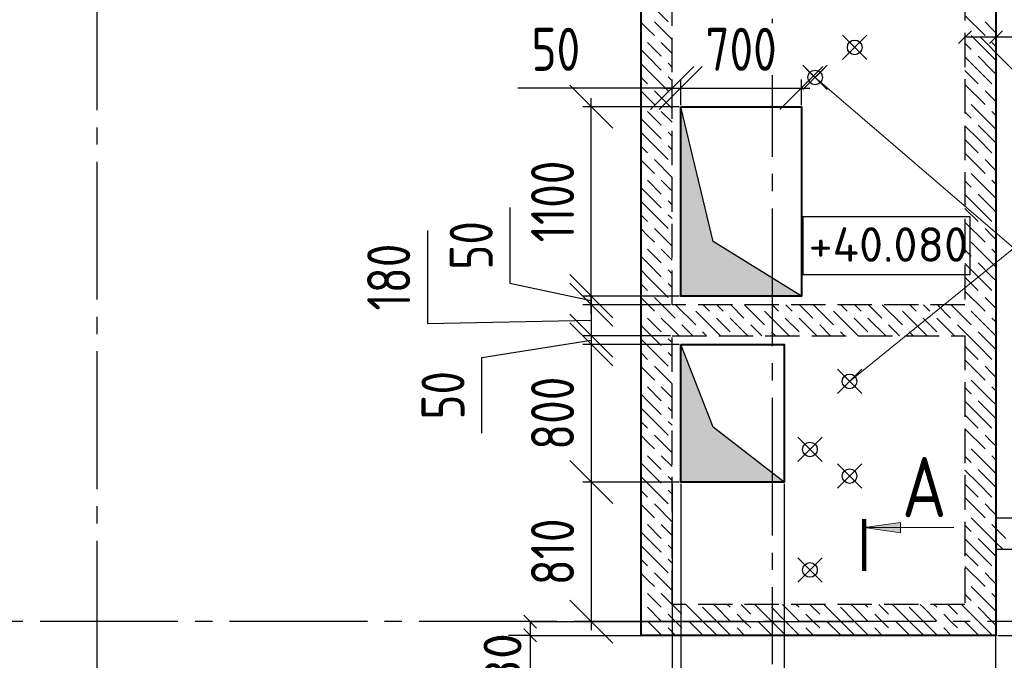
# Model space of a CAD drawing. Header units: millimetres. Extents: x 40580 to 1930067, y -240640 to 81020.
# Tile 504 of 656: x 1193355 to 1199072, y -221824 to -218104. Entities that reach past the tile are written whole.
import ezdxf

# ---------------------------------------------------------------- set-up
doc = ezdxf.new("R2010")
doc.units = ezdxf.units.MM
for name, pattern in [('______2', [270, 200, -70]), ('______5', [1100, 800, -100, 100, -100]), ('CENTER', [2, 1.25, -0.25, 0.25, -0.25])]:
    doc.linetypes.add(name, pattern=pattern)
for name, color, linetype, lineweight in [('Standard', 7, 'Continuous', 25), ('Высотные отметки', 7, 'Continuous', 25), ('ОСИ', 7, 'CENTER', 15), ('Основная', 7, 'Continuous', 40), ('Примечания', 7, 'Continuous', 13), ('Размерная линия_ общее', 7, 'Continuous', 25), ('Узлы символ', 7, 'Continuous', 25)]:
    doc.layers.add(name, color=color, linetype=linetype, lineweight=lineweight)
doc.layers.add('ЖБ Стена верхний уровень', color=7, linetype='______2', true_color=0x656565)
for name, color, linetype in [('Размерная выноска', 7, 'Continuous'), ('Тонкие', 7, 'Continuous'), ('ФВ-2', 7, 'Continuous')]:
    doc.layers.add(name, color=color, linetype=linetype)
doc.styles.add('GOST 2.304', font='isocpeur.ttf', dxfattribs={"width": 0.8})
doc.styles.add('GOST 2.304-81', font='txt')
doc.styles.add('ISOCPEUR', font='isocpeur.ttf')
doc.dimstyles.new('СПДС', dxfattribs={"dimscale": 125, "dimtxt": 250, "dimasz": 250, "dimexe": 50, "dimexo": 10, "dimgap": 100, "dimtad": 1, "dimdec": 0, "dimtxsty": 'GOST 2.304-81', "dimblk": 'OBLIQUE', "dimcen": 250, "dimdle": 50, "dimadec": 0, "dimazin": 2, "dimtfac": 0.75, "dimtdec": 0, "dimtmove": 1, "dimatfit": 3, "dimfxl": 1, "dimtfill": 1, "dimtolj": 1, "dimarcsym": 1})

# ---------------------------------------------------------------- blocks, each defined once
blk = doc.blocks.new('_OBLIQUE')
at = {"color": 0, "linetype": 'ByBlock'}
blk.add_line((-0.5, -0.5), (0.5, 0.5), dxfattribs=at)
blk = doc.blocks.new('*D17484')
at = {"layer": 'Defpoints', "color": 0}
for p in [(1197193.9, -220789.7), (1196674.3, -221599.7), (1196963.9, -221599.7)]:
    blk.add_point(p, dxfattribs=at)
at = {"layer": 'Тонкие', "color": 0, "lineweight": -2}
for p, q in [((1196674.3, -220739.7), (1196674.3, -221649.7)), ((1197183.9, -220789.7), (1196624.3, -220789.7)), ((1196953.9, -221599.7), (1196624.3, -221599.7))]:
    blk.add_line(p, q, dxfattribs=at)
at = {"layer": 'Тонкие', "color": 0, "lineweight": -2, "xscale": 250, "yscale": 250, "zscale": 250}
for p, rotation in [((1196674.3, -220789.7), 90), ((1196674.3, -221599.7), 270)]:
    blk.add_blockref('_OBLIQUE', p, dxfattribs=dict(at, rotation=rotation))
at = {"layer": 'Тонкие', "color": 0, "insert": (1196449.3, -221194.7), "char_height": 250, "attachment_point": 5, "rotation": 90, "style": 'GOST 2.304', "bg_fill": 3, "box_fill_scale": 1.1, "bg_fill_color": 256, "bg_fill_true_color": 13158600, "bg_fill_transparency": 0}
blk.add_mtext('\\A1;810', dxfattribs=at)
blk = doc.blocks.new('*D17485')
at = {"layer": 'Defpoints', "color": 0}
for p in [(1197193.9, -219989.7), (1196674.3, -220789.7), (1197193.9, -220789.7)]:
    blk.add_point(p, dxfattribs=at)
at = {"layer": 'Тонкие', "color": 0, "lineweight": -2}
for p, q in [((1196674.3, -219939.7), (1196674.3, -220839.7)), ((1197183.9, -219989.7), (1196624.3, -219989.7)), ((1197183.9, -220789.7), (1196624.3, -220789.7))]:
    blk.add_line(p, q, dxfattribs=at)
at = {"layer": 'Тонкие', "color": 0, "lineweight": -2, "xscale": 250, "yscale": 250, "zscale": 250}
for p, rotation in [((1196674.3, -219989.7), 90), ((1196674.3, -220789.7), 270)]:
    blk.add_blockref('_OBLIQUE', p, dxfattribs=dict(at, rotation=rotation))
at = {"layer": 'Тонкие', "color": 0, "insert": (1196449.3, -220389.7), "char_height": 250, "attachment_point": 5, "rotation": 90, "style": 'GOST 2.304', "bg_fill": 3, "box_fill_scale": 1.1, "bg_fill_color": 256, "bg_fill_true_color": 13158600, "bg_fill_transparency": 0}
blk.add_mtext('\\A1;800', dxfattribs=at)
blk = doc.blocks.new('*D17486')
at = {"layer": 'Defpoints', "color": 0}
for p in [(1197143.9, -219939.7), (1196674.3, -219989.7), (1197193.9, -219989.7)]:
    blk.add_point(p, dxfattribs=at)
at = {"layer": 'Тонкие', "color": 0, "lineweight": -2}
for p, q in [((1197133.9, -219939.7), (1196624.3, -219939.7)), ((1196674.3, -219889.7), (1196674.3, -220039.7)), ((1196038.1, -220065.4), (1196674.3, -219964.7)), ((1197183.9, -219989.7), (1196624.3, -219989.7)), ((1196038.1, -220505.4), (1196038.1, -220065.4))]:
    blk.add_line(p, q, dxfattribs=at)
at = {"layer": 'Тонкие', "color": 0, "lineweight": -2, "xscale": 250, "yscale": 250, "zscale": 250}
for p, rotation in [((1196674.3, -219939.7), 270), ((1196674.3, -219989.7), 90)]:
    blk.add_blockref('_OBLIQUE', p, dxfattribs=dict(at, rotation=rotation))
at = {"layer": 'Тонкие', "color": 0, "insert": (1195813.1, -220285.4), "char_height": 250, "attachment_point": 5, "rotation": 90, "style": 'GOST 2.304', "bg_fill": 3, "box_fill_scale": 1.1, "bg_fill_color": 256, "bg_fill_true_color": 13158600, "bg_fill_transparency": 0}
blk.add_mtext('\\A1;50', dxfattribs=at)
blk = doc.blocks.new('*D17487')
at = {"layer": 'Defpoints', "color": 0}
for p in [(1197143.9, -219759.7), (1196674.3, -219939.7), (1197143.9, -219939.7)]:
    blk.add_point(p, dxfattribs=at)
at = {"layer": 'Тонкие', "color": 0, "lineweight": -2}
for p, q in [((1195722.9, -219329), (1195722.9, -219869)), ((1196674.3, -219709.7), (1196674.3, -219989.7)), ((1197133.9, -219759.7), (1196624.3, -219759.7)), ((1195722.9, -219869), (1196674.3, -219849.7)), ((1197133.9, -219939.7), (1196624.3, -219939.7))]:
    blk.add_line(p, q, dxfattribs=at)
at = {"layer": 'Тонкие', "color": 0, "lineweight": -2, "xscale": 250, "yscale": 250, "zscale": 250}
for p, rotation in [((1196674.3, -219759.7), 270), ((1196674.3, -219939.7), 90)]:
    blk.add_blockref('_OBLIQUE', p, dxfattribs=dict(at, rotation=rotation))
at = {"layer": 'Тонкие', "color": 0, "insert": (1195497.9, -219599), "char_height": 250, "attachment_point": 5, "rotation": 90, "style": 'GOST 2.304', "bg_fill": 3, "box_fill_scale": 1.1, "bg_fill_color": 256, "bg_fill_true_color": 13158600, "bg_fill_transparency": 0}
blk.add_mtext('\\A1;180', dxfattribs=at)
blk = doc.blocks.new('*D17488')
at = {"layer": 'Defpoints', "color": 0}
for p in [(1196674.3, -218609.7), (1197193.9, -218609.7), (1197193.9, -219709.7)]:
    blk.add_point(p, dxfattribs=at)
at = {"layer": 'Тонкие', "color": 0, "lineweight": -2}
for p, q in [((1196674.3, -219759.7), (1196674.3, -218559.7)), ((1197183.9, -218609.7), (1196624.3, -218609.7)), ((1197183.9, -219709.7), (1196624.3, -219709.7))]:
    blk.add_line(p, q, dxfattribs=at)
at = {"layer": 'Тонкие', "color": 0, "lineweight": -2, "xscale": 250, "yscale": 250, "zscale": 250}
for p, rotation in [((1196674.3, -218609.7), 90), ((1196674.3, -219709.7), 270)]:
    blk.add_blockref('_OBLIQUE', p, dxfattribs=dict(at, rotation=rotation))
at = {"layer": 'Тонкие', "color": 0, "insert": (1196449.3, -219159.7), "char_height": 250, "attachment_point": 5, "rotation": 90, "style": 'GOST 2.304', "bg_fill": 3, "box_fill_scale": 1.1, "bg_fill_color": 256, "bg_fill_true_color": 13158600, "bg_fill_transparency": 0}
blk.add_mtext('\\A1;1100', dxfattribs=at)
blk = doc.blocks.new('*D17489')
at = {"layer": 'Defpoints', "color": 0}
for p in [(1196674.3, -219709.7), (1197193.9, -219709.7), (1197143.9, -219759.7)]:
    blk.add_point(p, dxfattribs=at)
at = {"layer": 'Тонкие', "color": 0, "lineweight": -2}
for p, q in [((1196201.8, -219194.7), (1196201.8, -219634.7)), ((1196201.8, -219634.7), (1196674.3, -219734.7)), ((1197183.9, -219709.7), (1196624.3, -219709.7)), ((1196674.3, -219809.7), (1196674.3, -219659.7)), ((1197133.9, -219759.7), (1196624.3, -219759.7))]:
    blk.add_line(p, q, dxfattribs=at)
at = {"layer": 'Тонкие', "color": 0, "lineweight": -2, "xscale": 250, "yscale": 250, "zscale": 250}
for p, rotation in [((1196674.3, -219709.7), 270), ((1196674.3, -219759.7), 90)]:
    blk.add_blockref('_OBLIQUE', p, dxfattribs=dict(at, rotation=rotation))
at = {"layer": 'Тонкие', "color": 0, "insert": (1195976.8, -219414.7), "char_height": 250, "attachment_point": 5, "rotation": 90, "style": 'GOST 2.304', "bg_fill": 3, "box_fill_scale": 1.1, "bg_fill_color": 256, "bg_fill_true_color": 13158600, "bg_fill_transparency": 0}
blk.add_mtext('\\A1;50', dxfattribs=at)
blk = doc.blocks.new('*D17491')
at = {"layer": 'Defpoints', "color": 0}
for p in [(1197893.9, -218501.1), (1197193.9, -218609.7), (1197893.9, -218609.7)]:
    blk.add_point(p, dxfattribs=at)
at = {"layer": 'Тонкие', "color": 0, "lineweight": -2}
for p, q in [((1197193.9, -218599.7), (1197193.9, -218451.1)), ((1197893.9, -218599.7), (1197893.9, -218451.1)), ((1197143.9, -218501.1), (1197943.9, -218501.1))]:
    blk.add_line(p, q, dxfattribs=at)
at = {"layer": 'Тонкие', "color": 0, "lineweight": -2, "xscale": 250, "yscale": 250, "zscale": 250, "rotation": 180}
blk.add_blockref('_OBLIQUE', (1197193.9, -218501.1), dxfattribs=at)
at = {"layer": 'Тонкие', "color": 0, "lineweight": -2, "xscale": 250, "yscale": 250, "zscale": 250}
blk.add_blockref('_OBLIQUE', (1197893.9, -218501.1), dxfattribs=at)
at = {"layer": 'Тонкие', "color": 0, "insert": (1197543.9, -218276.1), "char_height": 250, "attachment_point": 5, "style": 'GOST 2.304', "bg_fill": 3, "box_fill_scale": 1.1, "bg_fill_color": 256, "bg_fill_true_color": 13158600, "bg_fill_transparency": 0}
blk.add_mtext('\\A1;700', dxfattribs=at)
blk = doc.blocks.new('*D17492')
at = {"layer": 'Defpoints', "color": 0}
for p in [(1197193.9, -218501.1), (1197143.9, -218609.7), (1197193.9, -218609.7)]:
    blk.add_point(p, dxfattribs=at)
at = {"layer": 'Тонкие', "color": 0, "lineweight": -2}
for p, q in [((1197143.9, -218599.7), (1197143.9, -218451.1)), ((1197193.9, -218599.7), (1197193.9, -218451.1)), ((1197143.9, -218501.1), (1196248.3, -218501.1)), ((1197093.9, -218501.1), (1197243.9, -218501.1))]:
    blk.add_line(p, q, dxfattribs=at)
at = {"layer": 'Тонкие', "color": 0, "lineweight": -2, "xscale": 250, "yscale": 250, "zscale": 250}
blk.add_blockref('_OBLIQUE', (1197143.9, -218501.1), dxfattribs=at)
at = {"layer": 'Тонкие', "color": 0, "lineweight": -2, "xscale": 250, "yscale": 250, "zscale": 250, "rotation": 180}
blk.add_blockref('_OBLIQUE', (1197193.9, -218501.1), dxfattribs=at)
at = {"layer": 'Тонкие', "color": 0, "insert": (1196468.3, -218276.1), "char_height": 250, "attachment_point": 5, "style": 'GOST 2.304', "bg_fill": 3, "box_fill_scale": 1.1, "bg_fill_color": 256, "bg_fill_true_color": 13158600, "bg_fill_transparency": 0}
blk.add_mtext('\\A1;50', dxfattribs=at)
blk = doc.blocks.new('*D17493')
at = {"layer": 'Defpoints', "color": 0}
for p in [(1197193.9, -220789.7), (1197793.9, -220789.7), (1197793.9, -222222.3)]:
    blk.add_point(p, dxfattribs=at)
at = {"layer": 'Тонкие', "color": 0, "lineweight": -2}
for p, q in [((1197193.9, -220799.7), (1197193.9, -222272.3)), ((1197793.9, -220799.7), (1197793.9, -222272.3)), ((1197143.9, -222222.3), (1197843.9, -222222.3))]:
    blk.add_line(p, q, dxfattribs=at)
at = {"layer": 'Тонкие', "color": 0, "lineweight": -2, "xscale": 250, "yscale": 250, "zscale": 250, "rotation": 180}
blk.add_blockref('_OBLIQUE', (1197193.9, -222222.3), dxfattribs=at)
at = {"layer": 'Тонкие', "color": 0, "lineweight": -2, "xscale": 250, "yscale": 250, "zscale": 250}
blk.add_blockref('_OBLIQUE', (1197793.9, -222222.3), dxfattribs=at)
at = {"layer": 'Тонкие', "color": 0, "insert": (1197493.9, -221997.3), "char_height": 250, "attachment_point": 5, "style": 'GOST 2.304', "bg_fill": 3, "box_fill_scale": 1.1, "bg_fill_color": 256, "bg_fill_true_color": 13158600, "bg_fill_transparency": 0}
blk.add_mtext('\\A1;600', dxfattribs=at)
blk = doc.blocks.new('*D17494')
at = {"layer": 'Defpoints', "color": 0}
for p in [(1197143.9, -220789.7), (1197193.9, -220789.7), (1197193.9, -222222.3)]:
    blk.add_point(p, dxfattribs=at)
at = {"layer": 'Тонкие', "color": 0, "lineweight": -2}
for p, q in [((1197143.9, -220799.7), (1197143.9, -222272.3)), ((1197193.9, -220799.7), (1197193.9, -222272.3)), ((1197143.9, -222222.3), (1196376.5, -222222.3)), ((1197093.9, -222222.3), (1197243.9, -222222.3))]:
    blk.add_line(p, q, dxfattribs=at)
at = {"layer": 'Тонкие', "color": 0, "lineweight": -2, "xscale": 250, "yscale": 250, "zscale": 250}
blk.add_blockref('_OBLIQUE', (1197143.9, -222222.3), dxfattribs=at)
at = {"layer": 'Тонкие', "color": 0, "lineweight": -2, "xscale": 250, "yscale": 250, "zscale": 250, "rotation": 180}
blk.add_blockref('_OBLIQUE', (1197193.9, -222222.3), dxfattribs=at)
at = {"layer": 'Тонкие', "color": 0, "insert": (1196596.5, -221997.3), "char_height": 250, "attachment_point": 5, "style": 'GOST 2.304', "bg_fill": 3, "box_fill_scale": 1.1, "bg_fill_color": 256, "bg_fill_true_color": 13158600, "bg_fill_transparency": 0}
blk.add_mtext('\\A1;50', dxfattribs=at)
blk = doc.blocks.new('*D18340')
at = {"layer": 'Defpoints', "color": 0}
for p in [(1199023.9, -216919.7), (1199023.9, -221679.7), (1200809.2, -221679.7)]:
    blk.add_point(p, dxfattribs=at)
at = {"layer": 'Тонкие', "color": 0, "lineweight": -2}
for p, q in [((1200809.2, -216869.7), (1200809.2, -221729.7)), ((1199033.9, -216919.7), (1200859.2, -216919.7)), ((1199033.9, -221679.7), (1200859.2, -221679.7))]:
    blk.add_line(p, q, dxfattribs=at)
at = {"layer": 'Тонкие', "color": 0, "lineweight": -2, "xscale": 250, "yscale": 250, "zscale": 250}
for p, rotation in [((1200809.2, -216919.7), 90), ((1200809.2, -221679.7), 270)]:
    blk.add_blockref('_OBLIQUE', p, dxfattribs=dict(at, rotation=rotation))
at = {"layer": 'Тонкие', "color": 0, "insert": (1200584.2, -219299.7), "char_height": 250, "attachment_point": 5, "rotation": 90, "style": 'GOST 2.304', "bg_fill": 3, "box_fill_scale": 1.1, "bg_fill_color": 256, "bg_fill_true_color": 13158600, "bg_fill_transparency": 0}
blk.add_mtext('\\A1;4760', dxfattribs=at)

msp = doc.modelspace()

# ---------------------------------------------------------------- hatches: boundary and pattern name
at = {"layer": 'Узлы символ', "linetype": 'Continuous', "lineweight": 13, "transparency": 33554687}
msp.add_hatch(color=7, dxfattribs=at).paths.add_polyline_path([(1198469.5, -221083.9), (1198259.5, -221053.9), (1198469.5, -221023.9)], flags=16)

# ---------------------------------------------------------------- linework, layer by layer
for centre in [(1198203.9, -218264.7), (1197973.8, -218439.7), (1198173.9, -220204.7), (1197943.9, -220599.7), (1198173.9, -220754.7), (1197943.9, -221299.7)]:
    msp.add_circle(centre, 42.5)
at = {"layer": 'Standard', "color": 7, "linetype": 'Continuous', "lineweight": 25, "transparency": 33554687}
for p, q in [((1198881.4, -218167.9), (1198806.4, -218242.9)), ((1199061.4, -218167.9), (1198986.4, -218242.9)), ((1196281.6, -221562.2), (1196356.6, -221637.2)), ((1196281.6, -221642.2), (1196356.6, -221717.2))]:
    msp.add_line(p, q, dxfattribs=at)
at = {"layer": 'Standard', "color": 7, "linetype": 'Continuous', "lineweight": -3, "transparency": 33554687}
for p, q in [((1199023.9, -218205.4), (1198843.9, -218205.4)), ((1198933.9, -218205.4), (1199377.5, -218655.4)), ((1196319.1, -221599.7), (1196319.1, -221679.7)), ((1196319.1, -221679.7), (1196319.1, -221754.7))]:
    msp.add_line(p, q, dxfattribs=at)
at = {"layer": 'Standard', "color": 251, "linetype": 'Continuous', "lineweight": -3, "true_color": 0x656565, "transparency": 33554687}
for p, q in [((1196319.1, -221599.7), (1196194.1, -221599.7)), ((1196319.1, -221599.7), (1196444.1, -221599.7)), ((1196319.1, -221599.7), (1198199.1, -221599.7)), ((1196319.1, -221679.7), (1196194.1, -221679.7)), ((1196319.1, -221679.7), (1196444.1, -221679.7)), ((1196319.1, -221679.7), (1198199.1, -221679.7))]:
    msp.add_line(p, q, dxfattribs=at)
at = {"layer": 'Standard', "color": 7, "linetype": 'Continuous', "lineweight": -3, "transparency": 33554687}
msp.add_lwpolyline([(1201553.9, -218205.4), (1200081.4, -218205.4), (1200081.4, -218205.4), (1199023.9, -218205.4)], dxfattribs=at)
at = {"layer": 'Standard', "color": 251, "linetype": 'Continuous', "lineweight": -3, "true_color": 0x656565, "transparency": 33554687}
for points in [[(1199023.9, -222833.1), (1199023.9, -222451.6), (1199023.9, -222451.6), (1199023.9, -221679.7)], [(1199023.9, -223233.1), (1199023.9, -223216.1), (1199023.9, -223216.1), (1199023.9, -221679.7)]]:
    msp.add_lwpolyline(points, dxfattribs=at)
at = {"layer": 'Высотные отметки', "color": 7, "linetype": 'Continuous', "lineweight": -3, "transparency": 33554687}
msp.add_lwpolyline([(1197902.3, -219583.1), (1198873.2, -219583.1), (1198873.2, -219249.8), (1197902.3, -219249.8), (1197902.3, -219583.1)], dxfattribs=at)
at = {"layer": 'ЖБ Стена верхний уровень', "color": 251, "linetype": '______2', "lineweight": -3, "true_color": 0x656565, "transparency": 33554687}
for p, q in [((1199023.9, -220999.7), (1199023.9, -215849.7)), ((1196963.9, -217099.7), (1196963.9, -221499.7)), ((1197143.9, -219759.7), (1197143.9, -217099.7)), ((1198843.9, -217099.7), (1198843.9, -219759.7)), ((1198843.9, -219759.7), (1197143.9, -219759.7)), ((1197143.9, -221499.7), (1197143.9, -219939.7)), ((1197143.9, -219939.7), (1198843.9, -219939.7)), ((1198843.9, -219939.7), (1198843.9, -221499.7)), ((1201553.9, -220999.7), (1199023.9, -220999.7)), ((1199023.9, -221679.7), (1199023.9, -221179.7)), ((1199023.9, -221179.7), (1201553.9, -221179.7)), ((1198843.9, -221499.7), (1197143.9, -221499.7)), ((1196963.9, -221679.7), (1197143.9, -221679.7)), ((1197143.9, -221679.7), (1198843.9, -221679.7)), ((1198843.9, -221679.7), (1199023.9, -221679.7))]:
    msp.add_line(p, q, dxfattribs=at)
at = {"layer": 'ЖБ Стена верхний уровень', "color": 9, "linetype": 'Continuous', "lineweight": -3, "true_color": 0xc7c7c7, "transparency": 33554687}
for p, q in [((1197000.8, -217996.6), (1197120.8, -218116.6)), ((1198843.9, -218079.7), (1198960.8, -218196.6)), ((1197000.8, -218156.6), (1196963.9, -218119.6)), ((1197040.8, -218196.6), (1197000.8, -218156.6)), ((1197040.8, -218116.6), (1197143.9, -218219.7)), ((1199000.8, -218156.6), (1198960.8, -218116.6)), ((1199023.9, -218179.7), (1199000.8, -218156.6)), ((1199000.8, -218316.6), (1198880.8, -218196.6)), ((1197000.8, -218316.6), (1196963.9, -218279.6)), ((1197000.8, -218236.6), (1197080.8, -218316.6)), ((1197080.8, -218236.6), (1197143.9, -218299.7)), ((1198843.9, -218239.7), (1198880.8, -218276.6)), ((1199000.8, -218236.6), (1199023.9, -218259.7)), ((1197000.8, -218316.6), (1197080.8, -218396.6)), ((1198920.8, -218396.6), (1198843.9, -218319.7)), ((1198920.8, -218316.6), (1199000.8, -218396.6)), ((1199000.8, -218316.6), (1199023.9, -218339.7)), ((1196963.9, -218359.6), (1197000.8, -218396.6)), ((1197000.8, -218396.6), (1197120.8, -218516.6)), ((1197143.9, -218379.7), (1197120.8, -218356.6)), ((1198920.8, -218396.6), (1199000.8, -218476.6)), ((1199000.8, -218396.6), (1199023.9, -218419.6)), ((1196963.9, -218439.6), (1197000.8, -218476.6)), ((1197120.8, -218436.6), (1197143.9, -218459.6)), ((1198843.9, -218399.7), (1198920.8, -218476.6)), ((1198843.9, -218479.7), (1198960.8, -218596.6)), ((1197000.8, -218556.6), (1196963.9, -218519.6)), ((1197040.8, -218596.6), (1197000.8, -218556.6)), ((1197040.8, -218516.6), (1197143.9, -218619.7)), ((1199000.8, -218556.6), (1198960.8, -218516.6)), ((1199023.9, -218579.7), (1199000.8, -218556.6)), ((1199000.8, -218716.6), (1198880.8, -218596.6)), ((1197000.8, -218716.6), (1196963.9, -218679.6)), ((1197000.8, -218636.6), (1197080.8, -218716.6)), ((1197080.8, -218636.6), (1197143.9, -218699.7)), ((1198843.9, -218639.7), (1198880.8, -218676.6)), ((1199000.8, -218636.6), (1199023.9, -218659.7)), ((1197000.8, -218716.6), (1197080.8, -218796.6)), ((1198920.8, -218796.6), (1198843.9, -218719.7)), ((1198920.8, -218716.6), (1199000.8, -218796.6)), ((1199000.8, -218716.6), (1199023.9, -218739.7)), ((1196963.9, -218759.6), (1197000.8, -218796.6)), ((1197000.8, -218796.6), (1197120.8, -218916.6)), ((1197143.9, -218779.7), (1197120.8, -218756.6)), ((1198920.8, -218796.6), (1199000.8, -218876.6)), ((1199000.8, -218796.6), (1199023.9, -218819.6)), ((1196963.9, -218839.6), (1197000.8, -218876.6)), ((1197120.8, -218836.6), (1197143.9, -218859.6)), ((1198843.9, -218799.7), (1198920.8, -218876.6)), ((1198843.9, -218879.7), (1198960.8, -218996.6)), ((1197000.8, -218956.6), (1196963.9, -218919.6)), ((1197040.8, -218996.6), (1197000.8, -218956.6)), ((1197040.8, -218916.6), (1197143.9, -219019.7)), ((1199000.8, -218956.6), (1198960.8, -218916.6)), ((1199023.9, -218979.7), (1199000.8, -218956.6)), ((1199000.8, -219116.6), (1198880.8, -218996.6)), ((1197000.8, -219116.6), (1196963.9, -219079.6)), ((1197000.8, -219036.6), (1197080.8, -219116.6)), ((1197080.8, -219036.6), (1197143.9, -219099.7)), ((1198843.9, -219039.7), (1198880.8, -219076.6)), ((1199000.8, -219036.6), (1199023.9, -219059.7)), ((1197000.8, -219116.6), (1197080.8, -219196.6)), ((1198920.8, -219196.6), (1198843.9, -219119.7)), ((1198920.8, -219116.6), (1199000.8, -219196.6)), ((1199000.8, -219116.6), (1199023.9, -219139.7)), ((1196963.9, -219159.6), (1197000.8, -219196.6)), ((1197000.8, -219196.6), (1197120.8, -219316.6)), ((1197143.9, -219179.7), (1197120.8, -219156.6)), ((1198920.8, -219196.6), (1199000.8, -219276.6)), ((1199000.8, -219196.6), (1199023.9, -219219.6)), ((1196963.9, -219239.6), (1197000.8, -219276.6)), ((1197120.8, -219236.6), (1197143.9, -219259.6)), ((1198843.9, -219199.7), (1198920.8, -219276.6)), ((1198843.9, -219279.7), (1198960.8, -219396.6)), ((1197000.8, -219356.6), (1196963.9, -219319.6)), ((1197040.8, -219396.6), (1197000.8, -219356.6)), ((1197040.8, -219316.6), (1197143.9, -219419.7)), ((1199000.8, -219356.6), (1198960.8, -219316.6)), ((1199023.9, -219379.7), (1199000.8, -219356.6)), ((1199000.8, -219516.6), (1198880.8, -219396.6)), ((1197000.8, -219516.6), (1196963.9, -219479.6)), ((1197000.8, -219436.6), (1197080.8, -219516.6)), ((1197080.8, -219436.6), (1197143.9, -219499.7)), ((1198843.9, -219439.7), (1198880.8, -219476.6)), ((1199000.8, -219436.6), (1199023.9, -219459.7)), ((1197000.8, -219516.6), (1197080.8, -219596.6)), ((1198920.8, -219596.6), (1198843.9, -219519.7)), ((1198920.8, -219516.6), (1199000.8, -219596.6)), ((1199000.8, -219516.6), (1199023.9, -219539.7)), ((1196963.9, -219559.6), (1197000.8, -219596.6)), ((1197000.8, -219596.6), (1197120.8, -219716.6)), ((1197143.9, -219579.7), (1197120.8, -219556.6)), ((1198843.9, -219599.7), (1198920.8, -219676.6)), ((1198920.8, -219596.6), (1199000.8, -219676.6)), ((1199000.8, -219596.6), (1199023.9, -219619.6)), ((1196963.9, -219639.6), (1197000.8, -219676.6)), ((1197120.8, -219636.6), (1197143.9, -219659.7)), ((1198843.9, -219679.7), (1198960.8, -219796.6)), ((1197000.8, -219756.6), (1196963.9, -219719.6)), ((1197040.8, -219796.6), (1197000.8, -219756.6)), ((1197040.8, -219716.6), (1197143.9, -219819.7)), ((1197163.9, -219759.7), (1197280.8, -219876.6)), ((1197324, -219759.7), (1197360.8, -219796.6)), ((1197440.8, -219796.6), (1197404, -219759.7)), ((1197484, -219759.7), (1197560.8, -219836.6)), ((1197563.9, -219759.7), (1197680.8, -219876.6)), ((1197724, -219759.7), (1197760.8, -219796.6)), ((1197840.8, -219796.6), (1197804, -219759.7)), ((1197884, -219759.7), (1197960.8, -219836.6)), ((1197963.9, -219759.7), (1198080.8, -219876.6)), ((1198124, -219759.7), (1198160.8, -219796.6)), ((1198240.8, -219796.6), (1198204, -219759.7)), ((1198284, -219759.7), (1198360.8, -219836.6)), ((1198363.9, -219759.7), (1198480.8, -219876.6)), ((1198524, -219759.7), (1198560.8, -219796.6)), ((1198640.8, -219796.6), (1198604, -219759.7)), ((1198684, -219759.7), (1198760.8, -219836.6)), ((1198763.9, -219759.7), (1198843.9, -219839.7)), ((1199000.8, -219756.6), (1198960.8, -219716.6)), ((1199023.9, -219779.7), (1199000.8, -219756.6)), ((1197143.9, -219819.7), (1197160.8, -219836.6)), ((1197400.8, -219916.6), (1197280.8, -219796.6)), ((1197800.8, -219916.6), (1197680.8, -219796.6)), ((1198200.8, -219916.6), (1198080.8, -219796.6)), ((1198600.8, -219916.6), (1198480.8, -219796.6)), ((1199000.8, -219916.6), (1198880.8, -219796.6)), ((1197000.8, -219916.6), (1196963.9, -219879.6)), ((1197000.8, -219836.6), (1197080.8, -219916.6)), ((1197080.8, -219836.6), (1197143.9, -219899.7)), ((1197264, -219939.7), (1197200.8, -219876.6)), ((1197400.8, -219836.6), (1197480.8, -219916.6)), ((1197480.8, -219836.6), (1197583.9, -219939.7)), ((1197664, -219939.7), (1197600.8, -219876.6)), ((1197800.8, -219836.6), (1197880.8, -219916.6)), ((1197880.8, -219836.6), (1197983.9, -219939.7)), ((1198064, -219939.7), (1198000.8, -219876.6)), ((1198200.8, -219836.6), (1198280.8, -219916.6)), ((1198280.8, -219836.6), (1198383.9, -219939.7)), ((1198464, -219939.7), (1198400.8, -219876.6)), ((1198600.8, -219836.6), (1198680.8, -219916.6)), ((1198680.8, -219836.6), (1198783.9, -219939.7)), ((1198843.9, -219919.7), (1198800.8, -219876.6)), ((1198843.9, -219839.7), (1198880.8, -219876.6)), ((1199000.8, -219836.6), (1199023.9, -219859.7)), ((1197000.8, -219916.6), (1197080.8, -219996.6)), ((1197143.9, -219899.7), (1197183.9, -219939.7)), ((1197320.8, -219916.6), (1197344, -219939.7)), ((1197400.8, -219916.6), (1197424, -219939.7)), ((1197720.8, -219916.6), (1197744, -219939.7)), ((1197800.8, -219916.6), (1197824, -219939.7)), ((1198120.8, -219916.6), (1198144, -219939.7)), ((1198200.8, -219916.6), (1198224, -219939.7)), ((1198520.8, -219916.6), (1198544, -219939.7)), ((1198600.8, -219916.6), (1198624, -219939.7)), ((1198920.8, -219996.6), (1198843.9, -219919.7)), ((1198920.8, -219916.6), (1199000.8, -219996.6)), ((1199000.8, -219916.6), (1199023.9, -219939.7)), ((1196963.9, -219959.6), (1197000.8, -219996.6)), ((1197000.8, -219996.6), (1197120.8, -220116.6)), ((1197143.9, -219979.7), (1197120.8, -219956.6)), ((1198843.9, -219999.7), (1198920.8, -220076.6)), ((1198920.8, -219996.6), (1199000.8, -220076.6)), ((1199000.8, -219996.6), (1199023.9, -220019.6)), ((1196963.9, -220039.6), (1197000.8, -220076.6)), ((1197120.8, -220036.6), (1197143.9, -220059.7)), ((1198843.9, -220079.7), (1198960.8, -220196.6)), ((1197000.8, -220156.6), (1196963.9, -220119.6)), ((1197040.8, -220196.6), (1197000.8, -220156.6)), ((1197040.8, -220116.6), (1197143.9, -220219.7)), ((1199000.8, -220156.6), (1198960.8, -220116.6)), ((1199023.9, -220179.7), (1199000.8, -220156.6)), ((1199000.8, -220316.6), (1198880.8, -220196.6)), ((1197000.8, -220316.6), (1196963.9, -220279.6)), ((1197000.8, -220236.6), (1197080.8, -220316.6)), ((1197080.8, -220236.6), (1197143.9, -220299.7)), ((1198843.9, -220239.7), (1198880.8, -220276.6)), ((1199000.8, -220236.6), (1199023.9, -220259.7)), ((1197000.8, -220316.6), (1197080.8, -220396.6)), ((1198920.8, -220396.6), (1198843.9, -220319.7)), ((1198920.8, -220316.6), (1199000.8, -220396.6)), ((1199000.8, -220316.6), (1199023.9, -220339.7)), ((1196963.9, -220359.6), (1197000.8, -220396.6)), ((1197000.8, -220396.6), (1197120.8, -220516.6)), ((1197143.9, -220379.7), (1197120.8, -220356.6)), ((1198843.9, -220399.7), (1198920.8, -220476.6)), ((1198920.8, -220396.6), (1199000.8, -220476.6)), ((1199000.8, -220396.6), (1199023.9, -220419.6)), ((1196963.9, -220439.6), (1197000.8, -220476.6)), ((1197120.8, -220436.6), (1197143.9, -220459.7)), ((1198843.9, -220479.7), (1198960.8, -220596.6)), ((1197000.8, -220556.6), (1196963.9, -220519.6)), ((1197040.8, -220596.6), (1197000.8, -220556.6)), ((1197040.8, -220516.6), (1197143.9, -220619.7)), ((1199000.8, -220556.6), (1198960.8, -220516.6)), ((1199023.9, -220579.7), (1199000.8, -220556.6)), ((1199000.8, -220716.6), (1198880.8, -220596.6)), ((1197000.8, -220716.6), (1196963.9, -220679.6)), ((1197000.8, -220636.6), (1197080.8, -220716.6)), ((1197080.8, -220636.6), (1197143.9, -220699.7)), ((1198843.9, -220639.7), (1198880.8, -220676.6)), ((1199000.8, -220636.6), (1199023.9, -220659.7)), ((1197000.8, -220716.6), (1197080.8, -220796.6)), ((1198920.8, -220796.6), (1198843.9, -220719.7)), ((1198920.8, -220716.6), (1199000.8, -220796.6)), ((1199000.8, -220716.6), (1199023.9, -220739.7)), ((1196963.9, -220759.6), (1197000.8, -220796.6)), ((1197000.8, -220796.6), (1197120.8, -220916.6)), ((1197143.9, -220779.7), (1197120.8, -220756.6)), ((1198843.9, -220799.7), (1198920.8, -220876.6)), ((1198920.8, -220796.6), (1199000.8, -220876.6)), ((1199000.8, -220796.6), (1199023.9, -220819.6)), ((1196963.9, -220839.6), (1197000.8, -220876.6)), ((1197120.8, -220836.6), (1197143.9, -220859.7)), ((1198843.9, -220879.7), (1198960.8, -220996.6)), ((1197000.8, -220956.6), (1196963.9, -220919.6)), ((1197040.8, -220996.6), (1197000.8, -220956.6)), ((1197040.8, -220916.6), (1197143.9, -221019.7)), ((1199000.8, -220956.6), (1198960.8, -220916.6)), ((1199023.9, -220979.7), (1199000.8, -220956.6)), ((1199000.8, -221116.6), (1198880.8, -220996.6)), ((1197000.8, -221116.6), (1196963.9, -221079.6)), ((1197000.8, -221036.6), (1197080.8, -221116.6)), ((1197080.8, -221036.6), (1197143.9, -221099.7)), ((1198843.9, -221039.7), (1198880.8, -221076.6)), ((1199000.8, -221036.6), (1199023.9, -221059.7)), ((1199023.9, -221059.7), (1199080.8, -221116.6)), ((1197000.8, -221116.6), (1197080.8, -221196.6)), ((1198920.8, -221196.6), (1198843.9, -221119.7)), ((1198920.8, -221116.6), (1199000.8, -221196.6)), ((1199000.8, -221116.6), (1199023.9, -221139.7)), ((1199023.9, -221139.7), (1199064, -221179.7)), ((1196963.9, -221159.6), (1197000.8, -221196.6)), ((1197000.8, -221196.6), (1197120.8, -221316.6)), ((1197143.9, -221179.7), (1197120.8, -221156.6)), ((1198843.9, -221199.7), (1198920.8, -221276.6)), ((1198920.8, -221196.6), (1199000.8, -221276.6)), ((1199000.8, -221196.6), (1199023.9, -221219.6)), ((1196963.9, -221239.6), (1197000.8, -221276.6)), ((1197120.8, -221236.6), (1197143.9, -221259.7)), ((1198843.9, -221279.7), (1198960.8, -221396.6)), ((1197000.8, -221356.6), (1196963.9, -221319.6)), ((1197040.8, -221396.6), (1197000.8, -221356.6)), ((1197040.8, -221316.6), (1197143.9, -221419.7)), ((1199000.8, -221356.6), (1198960.8, -221316.6)), ((1199023.9, -221379.7), (1199000.8, -221356.6)), ((1199000.8, -221516.6), (1198880.8, -221396.6)), ((1197000.8, -221436.6), (1197064, -221499.7)), ((1197080.8, -221436.6), (1197143.9, -221499.7)), ((1198843.9, -221439.7), (1198880.8, -221476.6)), ((1199000.8, -221436.6), (1199023.9, -221459.7)), ((1197000.8, -221516.6), (1197080.8, -221596.6)), ((1197064, -221499.7), (1197080.8, -221516.6)), ((1197144, -221499.7), (1197200.8, -221556.6)), ((1197320.8, -221596.6), (1197224, -221499.7)), ((1197320.8, -221516.6), (1197400.8, -221596.6)), ((1197400.8, -221516.6), (1197384, -221499.7)), ((1197400.8, -221516.6), (1197480.8, -221596.6)), ((1197464, -221499.7), (1197480.8, -221516.6)), ((1197544, -221499.7), (1197600.8, -221556.6)), ((1197720.8, -221596.6), (1197624, -221499.7)), ((1197720.8, -221516.6), (1197800.8, -221596.6)), ((1197800.8, -221516.6), (1197784, -221499.7)), ((1197800.8, -221516.6), (1197880.8, -221596.6)), ((1197864, -221499.7), (1197880.8, -221516.6)), ((1197944, -221499.7), (1198000.8, -221556.6)), ((1198120.8, -221596.6), (1198024, -221499.7)), ((1198120.8, -221516.6), (1198200.8, -221596.6)), ((1198200.8, -221516.6), (1198184, -221499.7)), ((1198200.8, -221516.6), (1198280.8, -221596.6)), ((1198264, -221499.7), (1198280.8, -221516.6)), ((1198344, -221499.7), (1198400.8, -221556.6)), ((1198520.8, -221596.6), (1198424, -221499.7)), ((1198520.8, -221516.6), (1198600.8, -221596.6)), ((1198600.8, -221516.6), (1198584, -221499.7)), ((1198600.8, -221516.6), (1198680.8, -221596.6)), ((1198664, -221499.7), (1198680.8, -221516.6)), ((1198744, -221499.7), (1198800.8, -221556.6)), ((1198843.9, -221519.7), (1198824, -221499.7)), ((1198920.8, -221596.6), (1198843.9, -221519.7)), ((1198920.8, -221516.6), (1199000.8, -221596.6)), ((1199000.8, -221516.6), (1199023.9, -221539.7)), ((1197000.8, -221596.6), (1197084, -221679.7)), ((1197160.8, -221596.6), (1197120.8, -221556.6)), ((1197200.8, -221636.6), (1197160.8, -221596.6)), ((1197240.8, -221596.6), (1197320.8, -221676.6)), ((1197320.8, -221596.6), (1197400.8, -221676.6)), ((1197400.8, -221596.6), (1197484, -221679.7)), ((1197560.8, -221596.6), (1197520.8, -221556.6)), ((1197600.8, -221636.6), (1197560.8, -221596.6)), ((1197640.8, -221596.6), (1197720.8, -221676.6)), ((1197720.8, -221596.6), (1197800.8, -221676.6)), ((1197800.8, -221596.6), (1197884, -221679.7)), ((1197960.8, -221596.6), (1197920.8, -221556.6)), ((1198000.8, -221636.6), (1197960.8, -221596.6)), ((1198040.8, -221596.6), (1198120.8, -221676.6)), ((1198120.8, -221596.6), (1198200.8, -221676.6)), ((1198200.8, -221596.6), (1198284, -221679.7)), ((1198360.8, -221596.6), (1198320.8, -221556.6)), ((1198400.8, -221636.6), (1198360.8, -221596.6)), ((1198440.8, -221596.6), (1198520.8, -221676.6)), ((1198520.8, -221596.6), (1198600.8, -221676.6)), ((1198600.8, -221596.6), (1198684, -221679.7)), ((1198760.8, -221596.6), (1198720.8, -221556.6)), ((1198800.8, -221636.6), (1198760.8, -221596.6)), ((1198840.8, -221596.6), (1198843.9, -221599.7)), ((1198843.9, -221599.7), (1198920.8, -221676.6)), ((1198920.8, -221596.6), (1199000.8, -221676.6)), ((1199000.8, -221596.6), (1199023.9, -221619.6)), ((1197120.8, -221636.6), (1197164, -221679.7)), ((1197520.8, -221636.6), (1197564, -221679.7)), ((1197920.8, -221636.6), (1197964, -221679.7)), ((1198320.8, -221636.6), (1198364, -221679.7)), ((1198720.8, -221636.6), (1198764, -221679.7)), ((1197240.8, -221676.6), (1197243.9, -221679.7)), ((1197640.8, -221676.6), (1197643.9, -221679.7)), ((1198040.8, -221676.6), (1198043.9, -221679.7)), ((1198440.8, -221676.6), (1198443.9, -221679.7)), ((1198840.8, -221676.6), (1198843.9, -221679.7)), ((1198843.9, -221679.7), (1198843.9, -221679.7))]:
    msp.add_line(p, q, dxfattribs=at)
at = {"layer": 'ОСИ', "color": 8, "linetype": '______5', "lineweight": -3, "transparency": 33554687}
for p, q in [((1193803.9, -213429.7), (1193803.9, -224299.7)), ((1197723.9, -214799.7), (1197723.9, -224299.7)), ((1222873.9, -221599.7), (1191313.9, -221599.7))]:
    msp.add_line(p, q, dxfattribs=at)
at = {"layer": 'Основная', "transparency": 33554687}
for points in [[(1197193.9, -218609.7), (1197893.9, -218609.7), (1197893.9, -219709.7), (1197193.9, -219709.7)], [(1197193.9, -219989.7), (1197793.9, -219989.7), (1197793.9, -220789.7), (1197193.9, -220789.7)]]:
    msp.add_lwpolyline(points, close=True, dxfattribs=at)
at = {"layer": 'Примечания', "color": 7, "linetype": 'Continuous', "lineweight": 13, "transparency": 33554687}
for p, q in [((1198274.6, -218194), (1198133.2, -218335.4)), ((1198274.6, -218335.4), (1198133.2, -218194)), ((1198044.5, -218369), (1197903.1, -218510.4)), ((1198044.5, -218510.4), (1197903.1, -218369)), ((1197973.8, -218439.7), (1199128.3, -219431.7)), ((1198173.9, -220204.7), (1199128.3, -219431.7)), ((1198244.6, -220134), (1198103.2, -220275.5)), ((1198244.6, -220275.5), (1198103.2, -220134)), ((1198014.6, -220529), (1197873.2, -220670.5)), ((1198014.6, -220670.5), (1197873.2, -220529)), ((1198244.6, -220684), (1198103.2, -220825.5)), ((1198244.6, -220825.5), (1198103.2, -220684)), ((1198014.6, -221229), (1197873.2, -221370.4)), ((1198014.6, -221370.4), (1197873.2, -221229))]:
    msp.add_line(p, q, dxfattribs=at)
at = {"layer": 'Размерная выноска', "color": 7, "linetype": 'Continuous', "lineweight": 25, "transparency": 33554687}
msp.add_line((1196319.1, -221679.7), (1196319.1, -222009.7), dxfattribs=at)
at = {"layer": 'Размерная линия_ общее', "color": 7, "linetype": 'Continuous', "lineweight": 18, "transparency": 33554687}
for p, q in [((1198256.9, -218211.7), (1198150.8, -218317.8)), ((1198256.9, -218317.8), (1198150.8, -218211.7)), ((1198026.8, -218386.7), (1197920.7, -218492.8)), ((1198026.8, -218492.8), (1197920.7, -218386.7)), ((1198226.9, -220151.7), (1198120.8, -220257.8)), ((1198226.9, -220257.8), (1198120.8, -220151.7)), ((1197996.9, -220546.7), (1197890.8, -220652.8)), ((1197996.9, -220652.8), (1197890.8, -220546.7)), ((1198226.9, -220701.7), (1198120.8, -220807.8)), ((1198226.9, -220807.8), (1198120.8, -220701.7)), ((1197996.9, -221246.6), (1197890.8, -221352.7)), ((1197996.9, -221352.7), (1197890.8, -221246.6))]:
    msp.add_line(p, q, dxfattribs=at)
at = {"layer": 'Тонкие'}
msp.add_line((1197893.9, -219709.7), (1197382, -219391.3), dxfattribs=at)
at = {"layer": 'Тонкие', "lineweight": 100}
msp.add_line((1198259.5, -221303.9), (1198259.5, -221003.9), dxfattribs=at)
at = {"layer": 'Узлы символ', "color": 7, "linetype": 'Continuous', "lineweight": 13, "transparency": 33554687}
for p, q in [((1198259.5, -221053.9), (1198469.5, -221023.9)), ((1198469.5, -221023.9), (1198469.5, -221083.9)), ((1198259.5, -221053.9), (1198778.7, -221053.9)), ((1198259.5, -221053.9), (1198259.5, -221053.9)), ((1198259.5, -221053.9), (1198259.5, -221053.9)), ((1198259.5, -221053.9), (1198259.5, -221053.9)), ((1198469.5, -221083.9), (1198259.5, -221053.9)), ((1198469.5, -221053.9), (1198484.5, -221053.9))]:
    msp.add_line(p, q, dxfattribs=at)

# ---------------------------------------------------------------- texts
at = {"layer": 'Standard', "color": 7, "linetype": 'Continuous', "lineweight": 25, "transparency": 33554687, "insert": (1196269.1, -221983.2), "char_height": 220, "width": 391.317, "attachment_point": 7, "rotation": 90, "style": 'ISOCPEUR'}
msp.add_mtext('80', dxfattribs=at)
at = {"layer": 'Высотные отметки', "color": 7, "linetype": 'Continuous', "lineweight": -3, "transparency": 33554687, "insert": (1197936.3, -219509.8), "char_height": 200, "width": 884.92, "attachment_point": 7, "style": 'GOST 2.304'}
msp.add_mtext('\\pxt4;{\\W1.0200;+40.080}', dxfattribs=at)
at = {"layer": 'Узлы символ', "color": 7, "linetype": 'Continuous', "lineweight": -3, "transparency": 33554687, "insert": (1198478.6, -220993.8), "char_height": 350, "width": 458.088, "attachment_point": 7, "style": 'ISOCPEUR'}
msp.add_mtext('\\W0.82;А', dxfattribs=at)

# ---------------------------------------------------------------- next in the draw order: dimensions: what is measured, and where the dimension line sits
at = {"layer": 'Тонкие'}
dim = msp.add_linear_dim(base=(1196674.3, -221599.7), p1=(1197193.9, -220789.7), p2=(1196963.9, -221599.7), angle=90, dimstyle='СПДС', override={"dimscale": 1, "dimtxsty": 'GOST 2.304'}, dxfattribs=at)
dim.commit()
dim.dimension.update_dxf_attribs({"geometry": '*D17484', "text_midpoint": (1196449.3, -221194.7)})

# ---------------------------------------------------------------- next in the draw order: dimensions: what is measured, and where the dimension line sits
dim = msp.add_linear_dim(base=(1196674.3, -220789.7), p1=(1197193.9, -219989.7), p2=(1197193.9, -220789.7), angle=90, dimstyle='СПДС', override={"dimscale": 1, "dimtxsty": 'GOST 2.304'}, dxfattribs=at)
dim.commit()
dim.dimension.update_dxf_attribs({"geometry": '*D17485', "text_midpoint": (1196449.3, -220389.7)})

# ---------------------------------------------------------------- next in the draw order: dimensions: what is measured, and where the dimension line sits
dim = msp.add_linear_dim(base=(1196674.3, -219989.7), p1=(1197143.9, -219939.7), p2=(1197193.9, -219989.7), angle=90, dimstyle='СПДС', override={"dimscale": 1, "dimtxsty": 'GOST 2.304'}, dxfattribs=at)
dim.commit()
dim.dimension.update_dxf_attribs({"geometry": '*D17486', "text_midpoint": (1196038.1, -220165.4), "dimtype": 160})
dim = msp.add_linear_dim(base=(1197793.9, -222222.3), p1=(1197193.9, -220789.7), p2=(1197793.9, -220789.7), dimstyle='СПДС', override={"dimscale": 1, "dimtxsty": 'GOST 2.304'}, dxfattribs=at)
dim.commit()
dim.dimension.update_dxf_attribs({"geometry": '*D17493', "text_midpoint": (1197493.9, -222222.3), "dimtype": 160})

# ---------------------------------------------------------------- next in the draw order: linework, layer by layer
for p, q in [((1197382, -220471.3), (1197193.9, -219989.7)), ((1197793.9, -220789.7), (1197382, -220471.3))]:
    msp.add_line(p, q, dxfattribs=at)

# ---------------------------------------------------------------- next in the draw order: dimensions: what is measured, and where the dimension line sits
dim = msp.add_linear_dim(base=(1196674.3, -219939.7), p1=(1197143.9, -219759.7), p2=(1197143.9, -219939.7), angle=90, dimstyle='СПДС', override={"dimscale": 1, "dimtxsty": 'GOST 2.304'}, dxfattribs=at)
dim.commit()
dim.dimension.update_dxf_attribs({"geometry": '*D17487', "text_midpoint": (1195722.9, -219769), "dimtype": 160})
dim = msp.add_linear_dim(base=(1197193.9, -222222.3), p1=(1197143.9, -220789.7), p2=(1197193.9, -220789.7), dimstyle='СПДС', override={"dimscale": 1, "dimtxsty": 'GOST 2.304'}, dxfattribs=at)
dim.commit()
dim.dimension.update_dxf_attribs({"geometry": '*D17494', "text_midpoint": (1196596.5, -222254.7), "dimtype": 160})

# ---------------------------------------------------------------- next in the draw order: hatches: boundary and pattern name
at = {"layer": 'ФВ-2'}
h = msp.add_hatch(color=256, dxfattribs=at)
h.dxf.hatch_style = 1
h.paths.add_polyline_path([(1197213.9, -220041), (1197213.9, -220789.7), (1197793.9, -220789.7), (1197382, -220471.3)])
h.paths.add_polyline_path([(1197193.9, -220789.7), (1197213.9, -220789.7), (1197213.9, -220041), (1197193.9, -219989.7)])

# ---------------------------------------------------------------- next in the draw order: dimensions: what is measured, and where the dimension line sits
at = {"layer": 'Тонкие'}
dim = msp.add_linear_dim(base=(1196674.3, -218609.7), p1=(1197193.9, -219709.7), p2=(1197193.9, -218609.7), angle=270, dimstyle='СПДС', override={"dimscale": 1, "dimtxsty": 'GOST 2.304'}, dxfattribs=at)
dim.commit()
dim.dimension.update_dxf_attribs({"geometry": '*D17488', "text_midpoint": (1196449.3, -219159.7)})

# ---------------------------------------------------------------- next in the draw order: dimensions: what is measured, and where the dimension line sits
dim = msp.add_linear_dim(base=(1197893.9, -218501.1), p1=(1197193.9, -218609.7), p2=(1197893.9, -218609.7), dimstyle='СПДС', override={"dimscale": 1, "dimtxsty": 'GOST 2.304'}, dxfattribs=at)
dim.commit()
dim.dimension.update_dxf_attribs({"geometry": '*D17491', "text_midpoint": (1197543.9, -218276.1)})
dim = msp.add_linear_dim(base=(1196674.3, -219709.7), p1=(1197143.9, -219759.7), p2=(1197193.9, -219709.7), angle=270, dimstyle='СПДС', override={"dimscale": 1, "dimtxsty": 'GOST 2.304'}, dxfattribs=at)
dim.commit()
dim.dimension.update_dxf_attribs({"geometry": '*D17489', "text_midpoint": (1196201.8, -219534.7), "dimtype": 160})

# ---------------------------------------------------------------- next in the draw order: dimensions: what is measured, and where the dimension line sits
dim = msp.add_linear_dim(base=(1197193.9, -218501.1), p1=(1197143.9, -218609.7), p2=(1197193.9, -218609.7), dimstyle='СПДС', override={"dimscale": 1, "dimtxsty": 'GOST 2.304'}, dxfattribs=at)
dim.commit()
dim.dimension.update_dxf_attribs({"geometry": '*D17492', "text_midpoint": (1196468.3, -218394), "dimtype": 160})

# ---------------------------------------------------------------- next in the draw order: hatches: boundary and pattern name
at = {"layer": 'ФВ-2'}
h = msp.add_hatch(color=256, dxfattribs=at)
h.dxf.hatch_style = 1
h.paths.add_polyline_path([(1197287.9, -219000.5), (1197382, -219391.3), (1197893.9, -219709.7), (1197213.9, -219709.7)])
h.paths.add_polyline_path([(1197287.9, -219000.5), (1197213.9, -219709.7), (1197193.9, -219709.7), (1197193.9, -218609.7)])

# ---------------------------------------------------------------- next in the draw order: linework, layer by layer
at = {"layer": 'Основная'}
msp.add_lwpolyline([(1196963.9, -216919.7), (1199023.9, -216919.7), (1199023.9, -221679.7), (1196963.9, -221679.7)], close=True, dxfattribs=at)
at = {"layer": 'Тонкие'}
msp.add_line((1197382, -219391.3), (1197193.9, -218609.7), dxfattribs=at)

# ---------------------------------------------------------------- next in the draw order: dimensions: what is measured, and where the dimension line sits
dim = msp.add_linear_dim(base=(1200809.2, -221679.7), p1=(1199023.9, -216919.7), p2=(1199023.9, -221679.7), angle=90, dimstyle='СПДС', override={"dimscale": 1, "dimtxsty": 'GOST 2.304'}, dxfattribs=at)
dim.commit()
dim.dimension.update_dxf_attribs({"geometry": '*D18340', "text_midpoint": (1200584.2, -219299.7)})

doc.saveas('drawing.dxf')
